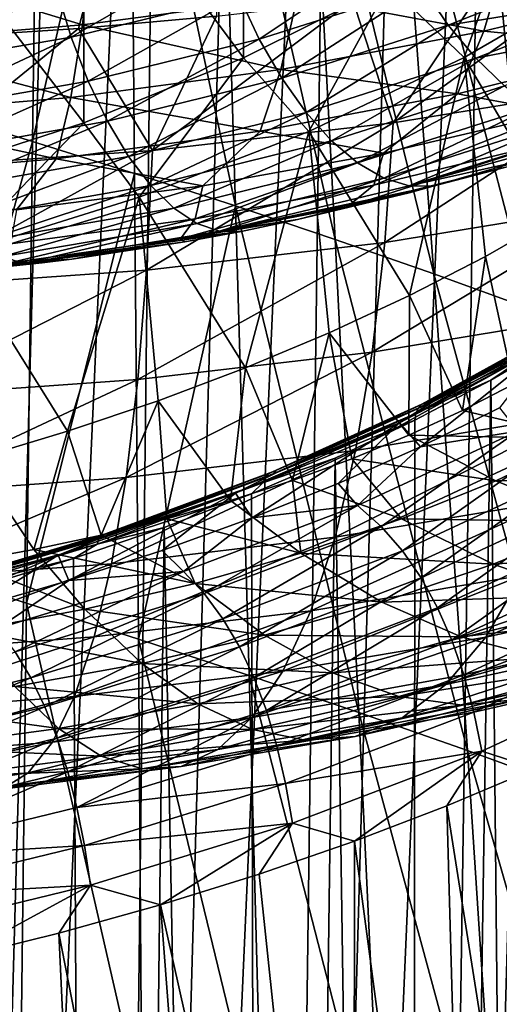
# Model space of a CAD drawing. Header units: metres. Extents: x -109 to 109, y -78 to 121.
# Tile 1029 of 1056: x 83.25 to 86.21, y -20.41 to -14.32. Entities that reach past the tile are written whole.
import ezdxf

# ---------------------------------------------------------------- set-up
doc = ezdxf.new("R2010")
doc.units = ezdxf.units.M
doc.layers.add('solid_508554_SW0001', color=7, linetype='CONTINUOUS')

msp = doc.modelspace()

# ---------------------------------------------------------------- linework, layer by layer
at = {"layer": 'solid_508554_SW0001'}
for points in [[(82.668053, -39.634808, 35.219269), (82.998306, -6.577496, 16.794138), (83.578468, -6.755256, 16.486248)], [(82.668053, -39.634808, 35.219269), (83.578468, -6.755256, 16.486248), (84.139221, -6.947954, 16.152485)], [(83.750977, -39.986439, 34.610226), (82.668053, -39.634808, 35.219269), (84.139221, -6.947954, 16.152485)], [(83.750977, -39.986439, 34.610226), (84.139221, -6.947954, 16.152485), (84.679039, -7.155062, 15.793764)], [(83.750977, -39.986439, 34.610226), (84.679039, -7.155062, 15.793764), (85.196434, -7.376012, 15.411067)], [(84.754463, -40.392738, 33.906487), (83.750977, -39.986439, 34.610226), (85.196434, -7.376012, 15.411067)], [(84.754463, -40.392738, 33.906487), (85.196434, -7.376012, 15.411067), (85.689995, -7.610198, 15.005445)], [(84.754463, -40.392738, 33.906487), (85.689995, -7.610198, 15.005445), (86.158371, -7.856979, 14.578008)], [(85.667511, -40.849262, 33.115765), (84.754463, -40.392738, 33.906487), (86.158371, -7.856979, 14.578008)], [(85.667511, -40.849262, 33.115765), (86.158371, -7.856979, 14.578008), (86.600273, -8.115678, 14.129928)], [(85.667511, -40.849262, 33.115765), (86.600273, -8.115678, 14.129928), (87.014488, -8.385587, 13.662433)], [(86.480118, -41.351006, 32.246723), (85.667511, -40.849262, 33.115765), (87.014488, -8.385587, 13.662433)], [(82.750954, -14.434471, -18.234127), (82.761833, -11.672047, -19.971272), (84.368103, -11.538708, -19.729712)], [(83.610313, -14.379507, -18.110476), (82.750954, -14.434471, -18.234127), (84.368103, -11.538708, -19.729712)], [(84.462151, -14.303141, -17.951708), (83.610313, -14.379507, -18.110476), (84.368103, -11.538708, -19.729712)], [(83.364738, -12.243515, 23.824181), (82.792557, -12.074657, 24.111616), (82.69072, -14.880413, 26.445099)], [(83.364738, -12.243515, 23.824181), (82.69072, -14.880413, 26.445099), (83.326004, -15.076453, 26.113413)], [(83.931198, -12.415777, 23.527479), (83.364738, -12.243515, 23.824181), (83.326004, -15.076453, 26.113413)], [(83.931198, -12.415777, 23.527479), (83.326004, -15.076453, 26.113413), (83.956238, -15.274136, 25.773161)], [(83.931198, -12.415777, 23.527479), (83.956238, -15.274136, 25.773161), (84.580269, -15.47551, 25.424339)], [(84.49099, -12.592632, 23.221386), (83.931198, -12.415777, 23.527479), (84.580269, -15.47551, 25.424339)], [(84.49099, -12.592632, 23.221386), (84.580269, -15.47551, 25.424339), (85.197296, -15.681896, 25.066345)], [(85.043419, -12.774942, 22.905403), (84.49099, -12.592632, 23.221386), (85.197296, -15.681896, 25.066345)], [(85.043419, -12.774942, 22.905403), (85.197296, -15.681896, 25.066345), (85.806755, -15.894168, 24.69828)], [(85.587891, -12.963353, 22.578859), (85.043419, -12.774942, 22.905403), (85.806755, -15.894168, 24.69828)], [(84.629936, -14.5605, -2.019527), (84.629936, -12.82845, -3.019527), (83.641586, -13.228623, -3.712648)], [(85.529213, -14.110863, -1.240731), (84.629936, -12.82845, -3.019527), (84.629936, -14.5605, -2.019527)], [(85.587891, -12.963353, 22.578859), (85.806755, -15.894168, 24.69828), (86.408035, -16.112595, 24.319956)], [(86.123833, -13.158044, 22.241646), (85.587891, -12.963353, 22.578859), (86.408035, -16.112595, 24.319956)], [(86.123833, -13.158044, 22.241646), (86.408035, -16.112595, 24.319956), (87.000504, -16.336945, 23.931768)], [(86.650658, -13.358803, 21.894129), (86.123833, -13.158044, 22.241646), (87.000504, -16.336945, 23.931768)], [(83.641586, -14.960674, -2.712648), (83.641586, -13.228623, -3.712648), (82.575005, -13.574946, -4.312497)], [(84.629936, -14.5605, -2.019527), (83.641586, -13.228623, -3.712648), (83.641586, -14.960674, -2.712648)], [(83.641586, -14.960674, -2.712648), (82.575005, -13.574946, -4.312497), (82.575005, -15.306997, -3.312497)], [(86.329559, -13.616688, -0.384796), (85.529213, -14.110863, -1.240731), (85.994797, -14.558624, -2.016276)], [(86.329559, -13.616688, -0.384796), (85.994797, -14.558624, -2.016276), (86.859146, -14.055198, -1.144317)], [(83.689728, -13.837242, -14.358371), (82.30677, -13.949204, -14.588478), (83.634842, -14.355382, -13.784637)], [(83.689728, -13.837242, -14.358371), (83.634842, -14.355382, -13.784637), (84.963898, -14.178151, -13.447609)], [(84.726868, -14.444916, -7.144127), (84.602127, -14.178847, -7.049523), (85.593163, -13.864743, -6.460905)], [(84.726868, -14.444916, -7.144127), (85.593163, -13.864743, -6.460905), (85.736702, -14.123763, -6.542752)], [(83.563515, -14.431511, -7.58776), (83.474609, -14.139929, -7.521619), (84.494728, -13.894527, -6.995375)], [(83.563515, -14.431511, -7.58776), (84.494728, -13.894527, -6.995375), (84.602127, -14.178847, -7.049523)], [(86.250214, -13.936511, -13.004115), (84.963898, -14.178151, -13.447609), (86.116707, -14.394445, -12.393353)], [(86.250214, -13.936511, -13.004115), (86.116707, -14.394445, -12.393353), (87.319824, -14.096341, -11.858414)], [(82.30677, -13.949204, -14.588478), (82.275185, -14.46682, -14.012515), (83.634842, -14.355382, -13.784637)], [(85.554718, -14.962105, -17.130819), (86.135841, -14.086977, -17.530235), (86.951248, -13.948199, -17.269333)], [(85.554718, -14.962105, -17.130819), (86.951248, -13.948199, -17.269333), (87.00457, -14.726188, -16.684772)], [(85.895302, -14.358305, -6.662033), (85.736702, -14.123763, -6.542752), (86.87236, -13.971311, -6.000006)], [(85.895302, -14.358305, -6.662033), (86.87236, -13.971311, -6.000006), (87.062004, -14.168087, -6.140917)], [(85.994797, -14.558624, -2.016276), (86.571938, -15.533192, -0.704278), (86.859146, -14.055198, -1.144317)], [(85.529213, -14.110863, -1.240731), (84.629936, -14.5605, -2.019527), (85.032997, -15.015755, -2.80805)], [(85.529213, -14.110863, -1.240731), (85.032997, -15.015755, -2.80805), (85.994797, -14.558624, -2.016276)], [(85.554718, -14.962105, -17.130819), (85.304695, -14.205544, -17.758141), (86.135841, -14.086977, -17.530235)], [(87.319824, -14.096341, -11.858414), (86.116707, -14.394445, -12.393353), (87.119843, -14.491191, -11.222167)], [(82.482605, -14.617182, -8.07475), (82.413528, -14.318109, -7.996162), (83.474609, -14.139929, -7.521619)], [(82.482605, -14.617182, -8.07475), (83.474609, -14.139929, -7.521619), (83.563515, -14.431511, -7.58776)], [(83.668808, -14.704536, -7.695778), (83.563515, -14.431511, -7.58776), (84.602127, -14.178847, -7.049523)], [(84.963898, -14.178151, -13.447609), (83.634842, -14.355382, -13.784637), (84.860176, -14.631588, -12.82778)], [(83.668808, -14.704536, -7.695778), (84.602127, -14.178847, -7.049523), (84.726868, -14.444916, -7.144127)], [(84.86599, -14.686395, -7.276934), (84.726868, -14.444916, -7.144127), (85.736702, -14.123763, -6.542752)], [(84.963898, -14.178151, -13.447609), (84.860176, -14.631588, -12.82778), (86.116707, -14.394445, -12.393353)], [(84.86599, -14.686395, -7.276934), (85.736702, -14.123763, -6.542752), (85.895302, -14.358305, -6.662033)], [(86.065231, -14.562836, -6.815932), (85.895302, -14.358305, -6.662033), (87.062004, -14.168087, -6.140917)], [(86.065231, -14.562836, -6.815932), (87.062004, -14.168087, -6.140917), (87.258797, -14.33001, -6.312955)], [(84.067139, -15.133113, -17.470581), (84.462151, -14.303141, -17.951708), (85.304695, -14.205544, -17.758141)], [(84.067139, -15.133113, -17.470581), (85.304695, -14.205544, -17.758141), (85.554718, -14.962105, -17.130819)], [(84.067139, -15.133113, -17.470581), (83.610313, -14.379507, -18.110476), (84.462151, -14.303141, -17.951708)], [(83.634842, -14.355382, -13.784637), (82.275185, -14.46682, -14.012515), (83.561684, -14.806034, -13.158457)], [(83.634842, -14.355382, -13.784637), (83.561684, -14.806034, -13.158457), (84.860176, -14.631588, -12.82778)], [(85.016174, -14.89753, -7.444778), (84.86599, -14.686395, -7.276934), (85.895302, -14.358305, -6.662033)], [(85.016174, -14.89753, -7.444778), (85.895302, -14.358305, -6.662033), (86.065231, -14.562836, -6.815932)], [(86.24247, -14.732529, -7.000819), (86.065231, -14.562836, -6.815932), (87.258797, -14.33001, -6.312955)], [(82.552673, -15.238072, -17.701757), (82.750954, -14.434471, -18.234127), (83.610313, -14.379507, -18.110476)], [(82.552673, -15.238072, -17.701757), (83.610313, -14.379507, -18.110476), (84.067139, -15.133113, -17.470581)], [(86.116707, -14.394445, -12.393353), (84.860176, -14.631588, -12.82778), (85.951942, -14.781514, -11.742386)], [(86.116707, -14.394445, -12.393353), (85.951942, -14.781514, -11.742386), (87.119843, -14.491191, -11.222167)], [(82.275185, -14.46682, -14.012515), (82.232994, -14.916402, -13.382718), (83.561684, -14.806034, -13.158457)], [(82.567322, -14.896967, -8.196958), (82.482605, -14.617182, -8.07475), (83.563515, -14.431511, -7.58776)], [(82.567322, -14.896967, -8.196958), (83.563515, -14.431511, -7.58776), (83.668808, -14.704536, -7.695778)], [(83.787941, -14.952365, -7.843044), (83.668808, -14.704536, -7.695778), (84.726868, -14.444916, -7.144127)], [(83.787941, -14.952365, -7.843044), (84.726868, -14.444916, -7.144127), (84.86599, -14.686395, -7.276934)], [(87.119843, -14.491191, -11.222167), (85.951942, -14.781514, -11.742386), (86.572166, -14.897274, -10.70827)], [(84.629936, -14.5605, -2.019527), (83.641586, -14.960674, -2.712648), (83.98362, -15.421894, -3.511504)], [(84.629936, -14.5605, -2.019527), (83.98362, -15.421894, -3.511504), (85.032997, -15.015755, -2.80805)], [(85.173836, -15.073291, -7.643662), (85.016174, -14.89753, -7.444778), (86.065231, -14.562836, -6.815932)], [(85.032997, -15.015755, -2.80805), (85.655273, -16.029772, -1.564381), (85.994797, -14.558624, -2.016276)], [(85.173836, -15.073291, -7.643662), (86.065231, -14.562836, -6.815932), (86.24247, -14.732529, -7.000819)], [(85.994797, -14.558624, -2.016276), (85.655273, -16.029772, -1.564381), (86.126274, -15.787479, -1.144717)], [(85.994797, -14.558624, -2.016276), (86.126274, -15.787479, -1.144717), (86.571938, -15.533192, -0.704278)], [(84.860176, -14.631588, -12.82778), (83.561684, -14.806034, -13.158457), (84.732048, -15.012915, -12.165294)], [(84.860176, -14.631588, -12.82778), (84.732048, -15.012915, -12.165294), (85.951942, -14.781514, -11.742386)], [(82.665565, -15.150442, -8.359719), (82.567322, -14.896967, -8.196958), (83.668808, -14.704536, -7.695778)], [(82.665565, -15.150442, -8.359719), (83.668808, -14.704536, -7.695778), (83.787941, -14.952365, -7.843044)], [(83.918007, -15.168966, -8.025976), (83.787941, -14.952365, -7.843044), (84.86599, -14.686395, -7.276934)], [(83.918007, -15.168966, -8.025976), (84.86599, -14.686395, -7.276934), (85.016174, -14.89753, -7.444778)], [(87.00457, -14.726188, -16.684772), (86.937813, -15.466966, -16.06188), (85.503113, -15.701501, -16.504858)], [(85.554718, -14.962105, -17.130819), (87.00457, -14.726188, -16.684772), (85.503113, -15.701501, -16.504858)], [(85.951942, -14.781514, -11.742386), (84.732048, -15.012915, -12.165294), (85.496231, -15.149117, -11.160537)], [(85.33522, -15.20949, -7.868846), (85.173836, -15.073291, -7.643662), (86.24247, -14.732529, -7.000819)], [(85.33522, -15.20949, -7.868846), (86.24247, -14.732529, -7.000819), (86.422844, -14.863379, -7.21233)], [(85.951942, -14.781514, -11.742386), (85.496231, -15.149117, -11.160537), (86.572166, -14.897274, -10.70827)], [(83.561684, -14.806034, -13.158457), (82.232994, -14.916402, -13.382718), (83.471199, -15.183686, -12.487714)], [(83.561684, -14.806034, -13.158457), (83.471199, -15.183686, -12.487714), (84.732048, -15.012915, -12.165294)], [(83.326004, -15.076453, 26.113413), (82.69072, -14.880413, 26.445099), (82.593269, -17.710026, 28.753632)], [(84.055855, -15.349074, -8.240126), (83.918007, -15.168966, -8.025976), (85.016174, -14.89753, -7.444778)], [(84.055855, -15.349074, -8.240126), (85.016174, -14.89753, -7.444778), (85.173836, -15.073291, -7.643662)], [(85.49649, -15.302881, -8.114965), (85.33522, -15.20949, -7.868846), (86.422844, -14.863379, -7.21233)], [(85.436447, -15.347716, -10.393734), (86.572166, -14.897274, -10.70827), (85.496231, -15.149117, -11.160537)], [(85.436447, -15.347716, -10.393734), (86.496811, -15.088776, -9.930921), (86.572166, -14.897274, -10.70827)], [(85.49649, -15.302881, -8.114965), (86.422844, -14.863379, -7.21233), (86.602089, -14.9523, -7.445475)], [(82.232994, -14.916402, -13.382718), (82.180725, -15.29245, -12.707018), (83.471199, -15.183686, -12.487714)], [(83.641586, -14.960674, -2.712648), (82.575005, -15.306997, -3.312497), (82.857445, -15.772868, -4.119408)], [(82.774857, -15.371244, -8.558949), (82.665565, -15.150442, -8.359719), (83.787941, -14.952365, -7.843044)], [(82.774857, -15.371244, -8.558949), (83.787941, -14.952365, -7.843044), (83.918007, -15.168966, -8.025976)], [(83.641586, -14.960674, -2.712648), (82.857445, -15.772868, -4.119408), (83.98362, -15.421894, -3.511504)], [(85.554718, -14.962105, -17.130819), (85.503113, -15.701501, -16.504858), (84.030838, -15.871982, -16.842926)], [(84.067139, -15.133113, -17.470581), (85.554718, -14.962105, -17.130819), (84.030838, -15.871982, -16.842926)], [(85.653793, -15.351241, -8.376156), (85.49649, -15.302881, -8.114965), (86.602089, -14.9523, -7.445475)], [(85.653793, -15.351241, -8.376156), (86.602089, -14.9523, -7.445475), (86.775986, -14.997192, -7.694752)], [(84.732048, -15.012915, -12.165294), (83.471199, -15.183686, -12.487714), (84.377548, -15.350168, -11.52867)], [(83.98362, -15.421894, -3.511504), (84.641808, -16.476233, -2.337672), (85.032997, -15.015755, -2.80805)], [(84.732048, -15.012915, -12.165294), (84.377548, -15.350168, -11.52867), (85.496231, -15.149117, -11.160537)], [(85.032997, -15.015755, -2.80805), (84.641808, -16.476233, -2.337672), (85.160385, -16.259396, -1.962098)], [(85.032997, -15.015755, -2.80805), (85.160385, -16.259396, -1.962098), (85.655273, -16.029772, -1.564381)], [(85.653793, -15.351241, -8.376156), (86.9403, -14.99704, -7.954353), (86.336258, -15.197673, -8.331011)], [(85.653793, -15.351241, -8.376156), (86.775986, -14.997192, -7.694752), (86.9403, -14.99704, -7.954353)], [(83.326004, -15.076453, 26.113413), (82.593269, -17.710026, 28.753632), (83.288673, -17.931339, 28.380543)], [(83.956238, -15.274136, 25.773161), (83.326004, -15.076453, 26.113413), (83.288673, -17.931339, 28.380543)], [(84.198112, -15.488305, -8.480281), (84.055855, -15.349074, -8.240126), (85.173836, -15.073291, -7.643662)], [(84.198112, -15.488305, -8.480281), (85.173836, -15.073291, -7.643662), (85.33522, -15.20949, -7.868846)], [(85.270645, -15.479965, -9.642829), (86.496811, -15.088776, -9.930921), (85.436447, -15.347716, -10.393734)], [(85.270645, -15.479965, -9.642829), (86.259438, -15.233733, -9.2043), (86.496811, -15.088776, -9.930921)], [(84.067139, -15.133113, -17.470581), (84.030838, -15.871982, -16.842926), (82.531624, -15.977251, -17.073767)], [(82.552673, -15.238072, -17.701757), (84.067139, -15.133113, -17.470581), (82.531624, -15.977251, -17.073767)], [(84.330772, -15.554977, -10.77075), (85.496231, -15.149117, -11.160537), (84.377548, -15.350168, -11.52867)], [(84.330772, -15.554977, -10.77075), (85.436447, -15.347716, -10.393734), (85.496231, -15.149117, -11.160537)], [(83.471199, -15.183686, -12.487714), (82.180725, -15.29245, -12.707018), (83.225143, -15.499169, -11.810319)], [(82.892464, -15.553834, -8.789647), (82.774857, -15.371244, -8.558949), (83.918007, -15.168966, -8.025976)], [(82.892464, -15.553834, -8.789647), (83.918007, -15.168966, -8.025976), (84.055855, -15.349074, -8.240126)], [(83.471199, -15.183686, -12.487714), (83.225143, -15.499169, -11.810319), (84.377548, -15.350168, -11.52867)], [(84.341331, -15.583275, -8.740602), (84.198112, -15.488305, -8.480281), (85.33522, -15.20949, -7.868846)], [(84.341331, -15.583275, -8.740602), (85.33522, -15.20949, -7.868846), (85.49649, -15.302881, -8.114965)], [(85.653793, -15.351241, -8.376156), (86.336258, -15.197673, -8.331011), (85.802917, -15.353545, -8.646468)], [(85.802917, -15.353545, -8.646468), (86.336258, -15.197673, -8.331011), (86.259438, -15.233733, -9.2043)], [(83.956238, -15.274136, 25.773161), (83.288673, -17.931339, 28.380543), (83.979538, -18.152866, 27.999245)], [(84.580269, -15.47551, 25.424339), (83.956238, -15.274136, 25.773161), (83.979538, -18.152866, 27.999245)], [(85.802917, -15.353545, -8.646468), (86.259438, -15.233733, -9.2043), (85.270645, -15.479965, -9.642829)], [(84.482033, -15.631671, -9.014758), (84.341331, -15.583275, -8.740602), (85.49649, -15.302881, -8.114965)], [(84.482033, -15.631671, -9.014758), (85.49649, -15.302881, -8.114965), (85.653793, -15.351241, -8.376156)], [(83.015434, -15.693626, -9.046023), (82.892464, -15.553834, -8.789647), (84.055855, -15.349074, -8.240126)], [(83.015434, -15.693626, -9.046023), (84.055855, -15.349074, -8.240126), (84.198112, -15.488305, -8.480281)], [(83.189201, -15.709108, -11.059293), (84.377548, -15.350168, -11.52867), (83.225143, -15.499169, -11.810319)], [(83.189201, -15.709108, -11.059293), (84.330772, -15.554977, -10.77075), (84.377548, -15.350168, -11.52867)], [(84.239502, -15.679119, -10.002952), (85.436447, -15.347716, -10.393734), (84.330772, -15.554977, -10.77075)], [(84.239502, -15.679119, -10.002952), (85.270645, -15.479965, -9.642829), (85.436447, -15.347716, -10.393734)], [(84.482033, -15.631671, -9.014758), (85.653793, -15.351241, -8.376156), (85.802917, -15.353545, -8.646468)], [(84.482033, -15.631671, -9.014758), (85.802917, -15.353545, -8.646468), (85.654793, -15.39341, -8.731389)], [(84.482033, -15.631671, -9.014758), (85.654793, -15.39341, -8.731389), (84.963753, -15.560225, -9.113048)], [(84.963753, -15.560225, -9.113048), (85.654793, -15.39341, -8.731389), (85.270645, -15.479965, -9.642829)], [(85.654793, -15.39341, -8.731389), (85.802917, -15.353545, -8.646468), (85.270645, -15.479965, -9.642829)], [(82.857445, -15.772868, -4.119408), (83.541435, -16.868252, -3.01667), (83.98362, -15.421894, -3.511504)], [(83.98362, -15.421894, -3.511504), (83.541435, -16.868252, -3.01667), (84.101433, -16.679449, -2.689654)], [(83.98362, -15.421894, -3.511504), (84.101433, -16.679449, -2.689654), (84.641808, -16.476233, -2.337672)], [(83.140678, -15.787114, -9.321643), (83.015434, -15.693626, -9.046023), (84.198112, -15.488305, -8.480281)], [(83.140678, -15.787114, -9.321643), (84.198112, -15.488305, -8.480281), (84.341331, -15.583275, -8.740602)], [(84.580269, -15.47551, 25.424339), (83.979538, -18.152866, 27.999245), (84.66452, -18.377411, 27.609949)], [(84.963753, -15.560225, -9.113048), (85.270645, -15.479965, -9.642829), (84.239502, -15.679119, -10.002952)], [(84.580269, -15.47551, 25.424339), (84.66452, -18.377411, 27.609949), (85.342812, -18.606647, 27.212053)], [(85.197296, -15.681896, 25.066345), (84.580269, -15.47551, 25.424339), (85.342812, -18.606647, 27.212053)], [(86.937813, -15.466966, -16.06188), (86.837959, -16.147028, -15.37728), (85.425667, -16.379053, -15.814896)], [(85.503113, -15.701501, -16.504858), (86.937813, -15.466966, -16.06188), (85.425667, -16.379053, -15.814896)], [(83.174385, -15.829814, -10.282152), (84.330772, -15.554977, -10.77075), (83.189201, -15.709108, -11.059293)], [(83.174385, -15.829814, -10.282152), (84.239502, -15.679119, -10.002952), (84.330772, -15.554977, -10.77075)], [(84.615379, -15.632592, -9.296803), (84.963753, -15.560225, -9.113048), (84.239502, -15.679119, -10.002952)], [(84.482033, -15.631671, -9.014758), (84.963753, -15.560225, -9.113048), (84.615379, -15.632592, -9.296803)], [(86.298874, -16.576689, -2.511668), (86.571938, -15.533192, -0.704278), (86.126274, -15.787479, -1.144717)], [(83.265053, -15.831951, -9.609589), (83.140678, -15.787114, -9.321643), (84.341331, -15.583275, -8.740602)], [(83.265053, -15.831951, -9.609589), (84.341331, -15.583275, -8.740602), (84.482033, -15.631671, -9.014758)], [(83.265053, -15.831951, -9.609589), (84.482033, -15.631671, -9.014758), (84.615379, -15.632592, -9.296803)], [(83.265053, -15.831951, -9.609589), (84.615379, -15.632592, -9.296803), (84.266983, -15.697258, -9.475066)], [(84.266983, -15.697258, -9.475066), (84.615379, -15.632592, -9.296803), (84.239502, -15.679119, -10.002952)], [(83.568199, -15.804064, -9.816679), (84.239502, -15.679119, -10.002952), (83.174385, -15.829814, -10.282152)], [(83.265053, -15.831951, -9.609589), (84.266983, -15.697258, -9.475066), (83.568199, -15.804064, -9.816679)], [(83.568199, -15.804064, -9.816679), (84.266983, -15.697258, -9.475066), (84.239502, -15.679119, -10.002952)], [(85.503113, -15.701501, -16.504858), (85.425667, -16.379053, -15.814896), (83.976135, -16.548208, -16.149496)], [(84.030838, -15.871982, -16.842926), (85.503113, -15.701501, -16.504858), (83.976135, -16.548208, -16.149496)], [(85.197296, -15.681896, 25.066345), (85.342812, -18.606647, 27.212053), (86.013901, -18.841579, 26.804558)], [(85.806755, -15.894168, 24.69828), (85.197296, -15.681896, 25.066345), (86.013901, -18.841579, 26.804558)], [(82.007156, -15.944391, -10.159173), (83.140678, -15.787114, -9.321643), (83.265053, -15.831951, -9.609589)], [(82.857445, -15.772868, -4.119408), (82.962715, -17.042374, -3.318257), (83.541435, -16.868252, -3.01667)], [(83.383911, -15.827194, -9.903344), (83.568199, -15.804064, -9.816679), (83.174385, -15.829814, -10.282152)], [(83.265053, -15.831951, -9.609589), (83.568199, -15.804064, -9.816679), (83.383911, -15.827194, -9.903344)], [(85.984261, -16.739559, -2.793766), (86.126274, -15.787479, -1.144717), (85.655273, -16.029772, -1.564381)], [(85.984261, -16.739559, -2.793766), (86.298874, -16.576689, -2.511668), (86.126274, -15.787479, -1.144717)], [(82.007156, -15.944391, -10.159173), (83.383911, -15.827194, -9.903344), (82.871063, -15.880601, -10.13728)], [(82.007156, -15.944391, -10.159173), (83.265053, -15.831951, -9.609589), (83.383911, -15.827194, -9.903344)], [(84.030838, -15.871982, -16.842926), (83.976135, -16.548208, -16.149496), (82.499756, -16.653332, -16.378767)], [(82.531624, -15.977251, -17.073767), (84.030838, -15.871982, -16.842926), (82.499756, -16.653332, -16.378767)], [(82.871063, -15.880601, -10.13728), (83.383911, -15.827194, -9.903344), (83.174385, -15.829814, -10.282152)], [(85.806755, -15.894168, 24.69828), (86.013901, -18.841579, 26.804558), (86.67717, -19.082523, 26.38723)], [(86.408035, -16.112595, 24.319956), (85.806755, -15.894168, 24.69828), (86.67717, -19.082523, 26.38723)], [(85.65107, -16.893456, -3.060323), (85.655273, -16.029772, -1.564381), (85.160385, -16.259396, -1.962098)], [(85.65107, -16.893456, -3.060323), (85.984261, -16.739559, -2.793766), (85.655273, -16.029772, -1.564381)], [(86.837959, -16.147028, -15.37728), (86.705795, -16.759792, -14.637039), (85.322983, -16.988195, -15.067038)], [(85.425667, -16.379053, -15.814896), (86.837959, -16.147028, -15.37728), (85.322983, -16.988195, -15.067038)], [(85.70977, -16.724726, -0.978504), (86.568138, -16.251194, -0.158324), (85.732323, -16.700781, -1.018371)], [(86.552361, -16.285843, -0.123369), (86.568138, -16.251194, -0.158324), (85.70977, -16.724726, -0.978504)], [(85.732323, -16.700781, -1.018371), (86.592796, -16.226089, -0.196182), (85.761497, -16.6884, -1.059202)], [(86.568138, -16.251194, -0.158324), (86.592796, -16.226089, -0.196182), (85.732323, -16.700781, -1.018371)], [(85.761497, -16.6884, -1.059202), (86.624687, -16.212208, -0.234415), (85.795334, -16.688408, -1.09827)], [(86.592796, -16.226089, -0.196182), (86.624687, -16.212208, -0.234415), (85.761497, -16.6884, -1.059202)], [(85.795334, -16.688408, -1.09827), (86.661674, -16.210476, -0.27047), (86.516014, -16.331217, -0.492822)], [(86.624687, -16.212208, -0.234415), (86.661674, -16.210476, -0.27047), (85.795334, -16.688408, -1.09827)], [(84.932182, -17.172752, -3.54408), (85.160385, -16.259396, -1.962098), (84.641808, -16.476233, -2.337672)], [(84.932182, -17.172752, -3.54408), (85.299873, -17.038086, -3.31083), (85.160385, -16.259396, -1.962098)], [(85.299873, -17.038086, -3.31083), (85.65107, -16.893456, -3.060323), (85.160385, -16.259396, -1.962098)], [(85.695343, -16.758633, -0.942264), (86.158371, -16.553415, -0.48466), (86.552361, -16.285843, -0.123369)], [(85.695343, -16.758633, -0.942264), (86.552361, -16.285843, -0.123369), (85.70977, -16.724726, -0.978504)], [(86.552361, -16.285843, -0.123369), (86.158371, -16.553415, -0.48466), (86.600273, -16.294716, -0.03658)], [(86.480118, -48.601982, 19.68766), (86.600273, -16.294716, -0.03658), (86.158371, -16.553415, -0.48466)], [(85.594971, -16.816002, -1.332494), (86.516014, -16.331217, -0.492822), (85.724861, -16.964245, -1.589258)], [(85.795334, -16.688408, -1.09827), (86.516014, -16.331217, -0.492822), (85.594971, -16.816002, -1.332494)], [(86.516014, -16.331217, -0.492822), (86.213425, -16.72296, -1.171341), (85.724861, -16.964245, -1.589258)], [(85.425667, -16.379053, -15.814896), (85.322983, -16.988195, -15.067038), (83.903458, -17.155239, -15.396424)], [(83.976135, -16.548208, -16.149496), (85.425667, -16.379053, -15.814896), (83.903458, -17.155239, -15.396424)], [(84.549957, -17.296713, -3.758787), (84.641808, -16.476233, -2.337672), (84.101433, -16.679449, -2.689654)], [(84.549957, -17.296713, -3.758787), (84.932182, -17.172752, -3.54408), (84.641808, -16.476233, -2.337672)], [(83.976135, -16.548208, -16.149496), (83.903458, -17.155239, -15.396424), (82.457321, -17.259756, -15.622892)], [(82.499756, -16.653332, -16.378767), (83.976135, -16.548208, -16.149496), (82.457321, -17.259756, -15.622892)], [(85.667511, -49.103725, 18.818617), (86.158371, -16.553415, -0.48466), (85.689995, -16.800196, -0.912097)], [(85.667511, -49.103725, 18.818617), (86.480118, -48.601982, 19.68766), (86.158371, -16.553415, -0.48466)], [(85.695343, -16.758633, -0.942264), (85.689995, -16.800196, -0.912097), (86.158371, -16.553415, -0.48466)], [(86.733589, -16.914558, -3.163823), (86.298874, -16.576689, -2.511668), (85.984261, -16.739559, -2.793766)], [(83.749329, -17.510351, -4.128819), (84.101433, -16.679449, -2.689654), (83.541435, -16.868252, -3.01667)], [(83.749329, -17.510351, -4.128819), (84.155113, -17.409388, -3.953945), (84.101433, -16.679449, -2.689654)], [(84.155113, -17.409388, -3.953945), (84.549957, -17.296713, -3.758787), (84.101433, -16.679449, -2.689654)], [(84.762711, -17.15391, -1.721873), (85.70977, -16.724726, -0.978504), (84.782944, -17.131016, -1.76356)], [(85.695343, -16.758633, -0.942264), (85.70977, -16.724726, -0.978504), (84.762711, -17.15391, -1.721873)], [(84.782944, -17.131016, -1.76356), (85.732323, -16.700781, -1.018371), (84.809113, -17.119993, -1.806745)], [(85.70977, -16.724726, -0.978504), (85.732323, -16.700781, -1.018371), (84.782944, -17.131016, -1.76356)], [(84.809113, -17.119993, -1.806745), (85.761497, -16.6884, -1.059202), (84.83947, -17.121578, -1.848544)], [(85.732323, -16.700781, -1.018371), (85.761497, -16.6884, -1.059202), (84.809113, -17.119993, -1.806745)], [(85.761497, -16.6884, -1.059202), (85.795334, -16.688408, -1.09827), (84.83947, -17.121578, -1.848544)], [(84.83947, -17.121578, -1.848544), (85.795334, -16.688408, -1.09827), (85.594971, -16.816002, -1.332494)], [(86.324959, -16.867439, -1.368782), (85.724861, -16.964245, -1.589258), (86.213425, -16.72296, -1.171341)], [(84.749763, -17.187145, -1.684468), (85.689995, -16.800196, -0.912097), (85.695343, -16.758633, -0.942264)], [(84.749763, -17.187145, -1.684468), (85.695343, -16.758633, -0.942264), (84.762711, -17.15391, -1.721873)], [(86.705795, -16.759792, -14.637039), (86.542282, -17.299124, -13.847527), (85.195808, -17.522818, -14.267707)], [(85.322983, -16.988195, -15.067038), (86.705795, -16.759792, -14.637039), (85.195808, -17.522818, -14.267707)], [(86.733589, -16.914558, -3.163823), (85.984261, -16.739559, -2.793766), (85.65107, -16.893456, -3.060323)], [(84.58049, -17.251709, -2.087162), (85.594971, -16.816002, -1.332494), (84.68396, -17.404215, -2.351308)], [(84.83947, -17.121578, -1.848544), (85.594971, -16.816002, -1.332494), (84.58049, -17.251709, -2.087162)], [(85.594971, -16.816002, -1.332494), (85.215981, -17.191111, -1.982202), (84.68396, -17.404215, -2.351308)], [(84.749763, -17.187145, -1.684468), (85.196434, -17.034382, -1.31772), (85.689995, -16.800196, -0.912097)], [(85.667511, -49.103725, 18.818617), (85.689995, -16.800196, -0.912097), (85.196434, -17.034382, -1.31772)], [(85.594971, -16.816002, -1.332494), (85.724861, -16.964245, -1.589258), (85.215981, -17.191111, -1.982202)], [(83.333031, -17.599525, -4.283273), (83.541435, -16.868252, -3.01667), (82.962715, -17.042374, -3.318257)], [(83.333031, -17.599525, -4.283273), (83.749329, -17.510351, -4.128819), (83.541435, -16.868252, -3.01667)], [(86.189857, -17.174034, -3.613534), (85.65107, -16.893456, -3.060323), (85.299873, -17.038086, -3.31083)], [(86.324959, -16.867439, -1.368782), (85.334526, -17.326557, -2.162637), (85.724861, -16.964245, -1.589258)], [(85.480736, -17.457077, -2.284565), (85.334526, -17.326557, -2.162637), (86.324959, -16.867439, -1.368782)], [(86.487671, -16.99015, -1.477207), (85.480736, -17.457077, -2.284565), (86.324959, -16.867439, -1.368782)], [(86.189857, -17.174034, -3.613534), (86.733589, -16.914558, -3.163823), (85.65107, -16.893456, -3.060323)], [(87.425629, -17.14032, -3.805162), (86.733589, -16.914558, -3.163823), (86.189857, -17.174034, -3.613534)], [(85.334526, -17.326557, -2.162637), (85.215981, -17.191111, -1.982202), (85.724861, -16.964245, -1.589258)], [(82.906021, -17.676943, -4.417364), (83.333031, -17.599525, -4.283273), (82.962715, -17.042374, -3.318257)], [(85.322983, -16.988195, -15.067038), (85.195808, -17.522818, -14.267707), (83.813339, -17.686975, -14.590166)], [(83.903458, -17.155239, -15.396424), (85.322983, -16.988195, -15.067038), (83.813339, -17.686975, -14.590166)], [(84.754463, -49.560249, 18.027895), (85.196434, -17.034382, -1.31772), (84.679039, -17.255331, -1.700416)], [(84.749763, -17.187145, -1.684468), (84.679039, -17.255331, -1.700416), (85.196434, -17.034382, -1.31772)], [(84.754463, -49.560249, 18.027895), (85.667511, -49.103725, 18.818617), (85.196434, -17.034382, -1.31772)], [(85.605797, -17.410618, -4.024177), (85.299873, -17.038086, -3.31083), (84.932182, -17.172752, -3.54408)], [(85.605797, -17.410618, -4.024177), (86.189857, -17.174034, -3.613534), (85.299873, -17.038086, -3.31083)], [(85.611816, -17.606752, -2.374345), (85.480736, -17.457077, -2.284565), (86.487671, -16.99015, -1.477207)], [(86.633514, -17.132799, -1.554838), (85.611816, -17.606752, -2.374345), (86.487671, -16.99015, -1.477207)], [(83.903458, -17.155239, -15.396424), (83.813339, -17.686975, -14.590166), (82.404617, -17.79043, -14.812621)], [(82.457321, -17.259756, -15.622892), (83.903458, -17.155239, -15.396424), (82.404617, -17.79043, -14.812621)], [(83.736069, -17.534613, -2.38127), (84.762711, -17.15391, -1.721873), (83.753792, -17.512651, -2.424572)], [(84.749763, -17.187145, -1.684468), (84.762711, -17.15391, -1.721873), (83.736069, -17.534613, -2.38127)], [(83.753792, -17.512651, -2.424572), (84.782944, -17.131016, -1.76356), (83.776711, -17.502834, -2.469846)], [(84.762711, -17.15391, -1.721873), (84.782944, -17.131016, -1.76356), (83.753792, -17.512651, -2.424572)], [(83.776711, -17.502834, -2.469846), (84.809113, -17.119993, -1.806745), (83.803299, -17.505819, -2.514068)], [(84.782944, -17.131016, -1.76356), (84.809113, -17.119993, -1.806745), (83.776711, -17.502834, -2.469846)], [(84.809113, -17.119993, -1.806745), (84.83947, -17.121578, -1.848544), (83.803299, -17.505819, -2.514068)], [(83.803299, -17.505819, -2.514068), (84.83947, -17.121578, -1.848544), (84.58049, -17.251709, -2.087162)], [(85.728111, -17.774441, -2.433623), (85.611816, -17.606752, -2.374345), (86.633514, -17.132799, -1.554838)], [(86.762901, -17.294252, -1.603335), (85.728111, -17.774441, -2.433623), (86.633514, -17.132799, -1.554838)], [(86.822372, -17.427912, -4.303916), (87.425629, -17.14032, -3.805162), (86.189857, -17.174034, -3.613534)], [(83.724731, -17.567251, -2.342832), (84.679039, -17.255331, -1.700416), (84.749763, -17.187145, -1.684468)], [(83.724731, -17.567251, -2.342832), (84.749763, -17.187145, -1.684468), (83.736069, -17.534613, -2.38127)], [(84.985031, -17.622892, -4.393298), (84.932182, -17.172752, -3.54408), (84.549957, -17.296713, -3.758787)], [(85.334526, -17.326557, -2.162637), (84.68396, -17.404215, -2.351308), (85.215981, -17.191111, -1.982202)], [(84.985031, -17.622892, -4.393298), (85.605797, -17.410618, -4.024177), (84.932182, -17.172752, -3.54408)], [(86.822372, -17.427912, -4.303916), (86.189857, -17.174034, -3.613534), (85.605797, -17.410618, -4.024177)], [(83.483032, -17.633835, -2.749021), (84.58049, -17.251709, -2.087162), (83.550644, -17.791544, -3.022182)], [(83.803299, -17.505819, -2.514068), (84.58049, -17.251709, -2.087162), (83.483032, -17.633835, -2.749021)], [(84.58049, -17.251709, -2.087162), (84.126976, -17.604885, -2.698879), (83.550644, -17.791544, -3.022182)], [(83.724731, -17.567251, -2.342832), (84.139221, -17.462439, -2.059138), (84.679039, -17.255331, -1.700416)], [(84.58049, -17.251709, -2.087162), (84.68396, -17.404215, -2.351308), (84.126976, -17.604885, -2.698879)], [(84.754463, -49.560249, 18.027895), (84.679039, -17.255331, -1.700416), (84.139221, -17.462439, -2.059138)], [(84.985031, -17.622892, -4.393298), (84.549957, -17.296713, -3.758787), (84.155113, -17.409388, -3.953945)], [(85.334526, -17.326557, -2.162637), (84.258934, -17.7348, -2.868619), (84.68396, -17.404215, -2.351308)], [(84.387169, -17.872253, -3.002543), (84.258934, -17.7348, -2.868619), (85.334526, -17.326557, -2.162637)], [(85.480736, -17.457077, -2.284565), (84.387169, -17.872253, -3.002543), (85.334526, -17.326557, -2.162637)], [(86.542282, -17.299124, -13.847527), (86.349159, -17.760656, -13.016335), (85.045494, -17.978607, -13.424602)], [(85.195808, -17.522818, -14.267707), (86.542282, -17.299124, -13.847527), (85.045494, -17.978607, -13.424602)], [(85.830063, -17.959085, -2.46415), (85.728111, -17.774441, -2.433623), (86.762901, -17.294252, -1.603335)], [(86.87632, -17.473454, -1.62445), (85.830063, -17.959085, -2.46415), (86.762901, -17.294252, -1.603335)], [(84.258934, -17.7348, -2.868619), (84.126976, -17.604885, -2.698879), (84.68396, -17.404215, -2.351308)], [(83.750977, -49.966553, 17.324158), (84.139221, -17.462439, -2.059138), (83.578468, -17.655138, -2.392901)], [(83.724731, -17.567251, -2.342832), (83.578468, -17.655138, -2.392901), (84.139221, -17.462439, -2.059138)], [(84.331184, -17.809437, -4.718446), (84.155113, -17.409388, -3.953945), (83.749329, -17.510351, -4.128819)], [(83.750977, -49.966553, 17.324158), (84.754463, -49.560249, 18.027895), (84.139221, -17.462439, -2.059138)], [(84.331184, -17.809437, -4.718446), (84.985031, -17.622892, -4.393298), (84.155113, -17.409388, -3.953945)], [(84.502129, -18.028173, -3.103118), (84.387169, -17.872253, -3.002543), (85.480736, -17.457077, -2.284565)], [(85.611816, -17.606752, -2.374345), (84.502129, -18.028173, -3.103118), (85.480736, -17.457077, -2.284565)], [(86.174141, -17.689663, -4.759165), (85.605797, -17.410618, -4.024177), (84.985031, -17.622892, -4.393298)], [(86.174141, -17.689663, -4.759165), (86.822372, -17.427912, -4.303916), (85.605797, -17.410618, -4.024177)], [(87.444107, -17.596621, -5.029215), (86.822372, -17.427912, -4.303916), (86.174141, -17.689663, -4.759165)], [(82.654785, -17.842012, -2.995041), (83.753792, -17.512651, -2.424572), (82.674225, -17.833237, -3.042117)], [(83.736069, -17.534613, -2.38127), (83.753792, -17.512651, -2.424572), (82.654785, -17.842012, -2.995041)], [(82.674225, -17.833237, -3.042117), (83.776711, -17.502834, -2.469846), (82.696785, -17.837427, -3.08843)], [(83.753792, -17.512651, -2.424572), (83.776711, -17.502834, -2.469846), (82.674225, -17.833237, -3.042117)], [(83.776711, -17.502834, -2.469846), (83.803299, -17.505819, -2.514068), (82.696785, -17.837427, -3.08843)], [(82.696785, -17.837427, -3.08843), (83.803299, -17.505819, -2.514068), (83.483032, -17.633835, -2.749021)], [(84.331184, -17.809437, -4.718446), (83.749329, -17.510351, -4.128819), (83.333031, -17.599525, -4.283273)], [(85.195808, -17.522818, -14.267707), (85.045494, -17.978607, -13.424602), (83.706734, -18.139135, -13.738497)], [(83.813339, -17.686975, -14.590166), (85.195808, -17.522818, -14.267707), (83.706734, -18.139135, -13.738497)], [(85.918098, -18.159647, -2.467708), (85.830063, -17.959085, -2.46415), (86.87632, -17.473454, -1.62445)], [(86.97422, -17.669369, -1.619974), (85.918098, -18.159647, -2.467708), (86.87632, -17.473454, -1.62445)], [(87.608406, -17.486471, -12.516), (87.340225, -17.875372, -11.668631), (86.128342, -18.140465, -12.151353)], [(86.349159, -17.760656, -13.016335), (87.608406, -17.486471, -12.516), (86.128342, -18.140465, -12.151353)], [(82.630127, -17.895292, -2.911016), (83.578468, -17.655138, -2.392901), (83.724731, -17.567251, -2.342832)], [(82.630127, -17.895292, -2.911016), (83.724731, -17.567251, -2.342832), (82.639748, -17.863169, -2.950346)], [(82.639748, -17.863169, -2.950346), (83.736069, -17.534613, -2.38127), (82.654785, -17.842012, -2.995041)], [(83.724731, -17.567251, -2.342832), (83.736069, -17.534613, -2.38127), (82.639748, -17.863169, -2.950346)], [(82.313873, -17.95846, -3.311288), (83.483032, -17.633835, -2.749021), (82.360138, -18.117054, -3.585983)], [(82.696785, -17.837427, -3.08843), (83.483032, -17.633835, -2.749021), (82.313873, -17.95846, -3.311288)], [(83.483032, -17.633835, -2.749021), (82.960594, -17.962614, -3.318483), (82.360138, -18.117054, -3.585983)], [(83.647911, -17.968842, -4.99719), (83.333031, -17.599525, -4.283273), (82.906021, -17.676943, -4.417364)], [(83.483032, -17.633835, -2.749021), (83.550644, -17.791544, -3.022182), (82.960594, -17.962614, -3.318483)], [(83.647911, -17.968842, -4.99719), (84.331184, -17.809437, -4.718446), (83.333031, -17.599525, -4.283273)], [(84.258934, -17.7348, -2.868619), (83.550644, -17.791544, -3.022182), (84.126976, -17.604885, -2.698879)], [(85.485085, -17.923983, -5.168153), (84.985031, -17.622892, -4.393298), (84.331184, -17.809437, -4.718446)], [(84.604141, -18.201401, -3.171976), (84.502129, -18.028173, -3.103118), (85.611816, -17.606752, -2.374345)], [(85.728111, -17.774441, -2.433623), (84.604141, -18.201401, -3.171976), (85.611816, -17.606752, -2.374345)], [(85.485085, -17.923983, -5.168153), (86.174141, -17.689663, -4.759165), (84.985031, -17.622892, -4.393298)], [(86.73278, -17.883089, -5.528277), (87.444107, -17.596621, -5.029215), (86.174141, -17.689663, -4.759165)], [(83.813339, -17.686975, -14.590166), (83.706734, -18.139135, -13.738497), (82.342216, -18.241085, -13.955771)], [(82.404617, -17.79043, -14.812621), (83.813339, -17.686975, -14.590166), (82.342216, -18.241085, -13.955771)], [(82.593269, -17.710026, 28.753632), (82.500168, -20.561172, 31.036249), (83.252777, -20.805685, 30.62439)], [(83.288673, -17.931339, 28.380543), (82.593269, -17.710026, 28.753632), (83.252777, -20.805685, 30.62439)], [(82.630127, -17.895292, -2.911016), (82.998306, -17.832897, -2.70079), (83.578468, -17.655138, -2.392901)], [(82.93927, -18.09997, -5.227564), (83.647911, -17.968842, -4.99719), (82.906021, -17.676943, -4.417364)], [(83.750977, -49.966553, 17.324158), (83.578468, -17.655138, -2.392901), (82.998306, -17.832897, -2.70079)], [(86.73278, -17.883089, -5.528277), (86.174141, -17.689663, -4.759165), (85.485085, -17.923983, -5.168153)], [(87.05703, -17.880981, -1.591721), (85.918098, -18.159647, -2.467708), (86.97422, -17.669369, -1.619974)], [(84.258934, -17.7348, -2.868619), (83.108566, -18.088232, -3.479924), (83.550644, -17.791544, -3.022182)], [(83.217514, -18.231678, -3.624214), (83.108566, -18.088232, -3.479924), (84.258934, -17.7348, -2.868619)], [(84.387169, -17.872253, -3.002543), (83.217514, -18.231678, -3.624214), (84.258934, -17.7348, -2.868619)], [(86.349159, -17.760656, -13.016335), (86.128342, -18.140465, -12.151353), (84.873543, -18.351696, -12.545732)], [(85.045494, -17.978607, -13.424602), (86.349159, -17.760656, -13.016335), (84.873543, -18.351696, -12.545732)], [(82.668053, -50.318184, 16.715117), (83.750977, -49.966553, 17.324158), (82.998306, -17.832897, -2.70079)], [(83.108566, -18.088232, -3.479924), (82.960594, -17.962614, -3.318483), (83.550644, -17.791544, -3.022182)], [(84.759331, -18.12928, -5.528121), (84.331184, -17.809437, -4.718446), (83.647911, -17.968842, -4.99719)], [(84.759331, -18.12928, -5.528121), (85.485085, -17.923983, -5.168153), (84.331184, -17.809437, -4.718446)], [(84.693604, -18.390882, -3.210869), (84.604141, -18.201401, -3.171976), (85.728111, -17.774441, -2.433623)], [(85.830063, -17.959085, -2.46415), (84.693604, -18.390882, -3.210869), (85.728111, -17.774441, -2.433623)], [(83.315186, -18.39299, -3.73412), (83.217514, -18.231678, -3.624214), (84.387169, -17.872253, -3.002543)], [(84.502129, -18.028173, -3.103118), (83.315186, -18.39299, -3.73412), (84.387169, -17.872253, -3.002543)], [(85.976555, -18.139042, -5.976391), (86.73278, -17.883089, -5.528277), (85.485085, -17.923983, -5.168153)], [(87.340225, -17.875372, -11.668631), (87.040848, -18.179787, -10.797598), (85.88176, -18.434622, -11.260474)], [(86.128342, -18.140465, -12.151353), (87.340225, -17.875372, -11.668631), (85.88176, -18.434622, -11.260474)], [(87.05703, -17.880981, -1.591721), (85.992592, -18.375097, -2.446093), (85.918098, -18.159647, -2.467708)], [(87.276482, -17.988722, -6.324535), (86.73278, -17.883089, -5.528277), (85.976555, -18.139042, -5.976391)], [(87.125168, -18.107271, -1.541512), (85.992592, -18.375097, -2.446093), (87.05703, -17.880981, -1.591721)], [(83.288673, -17.931339, 28.380543), (83.252777, -20.805685, 30.62439), (84.001122, -21.049526, 30.204491)], [(83.979538, -18.152866, 27.999245), (83.288673, -17.931339, 28.380543), (84.001122, -21.049526, 30.204491)], [(85.976555, -18.139042, -5.976391), (85.485085, -17.923983, -5.168153), (84.759331, -18.12928, -5.528121)], [(84.001045, -18.303982, -5.836335), (83.647911, -17.968842, -4.99719), (82.93927, -18.09997, -5.227564)], [(85.045494, -17.978607, -13.424602), (84.873543, -18.351696, -12.545732), (83.584702, -18.507891, -12.849514)], [(83.706734, -18.139135, -13.738497), (85.045494, -17.978607, -13.424602), (83.584702, -18.507891, -12.849514)], [(84.001045, -18.303982, -5.836335), (84.759331, -18.12928, -5.528121), (83.647911, -17.968842, -4.99719)], [(84.770889, -18.595577, -3.221571), (84.693604, -18.390882, -3.210869), (85.830063, -17.959085, -2.46415)], [(85.918098, -18.159647, -2.467708), (84.770889, -18.595577, -3.221571), (85.830063, -17.959085, -2.46415)], [(86.454842, -18.265696, -6.810667), (87.276482, -17.988722, -6.324535), (85.976555, -18.139042, -5.976391)], [(83.401863, -18.571007, -3.81126), (83.315186, -18.39299, -3.73412), (84.502129, -18.028173, -3.103118)], [(84.604141, -18.201401, -3.171976), (83.401863, -18.571007, -3.81126), (84.502129, -18.028173, -3.103118)], [(83.214836, -18.446836, -6.090619), (84.001045, -18.303982, -5.836335), (82.93927, -18.09997, -5.227564)], [(85.180077, -18.362722, -6.370494), (84.759331, -18.12928, -5.528121), (84.001045, -18.303982, -5.836335)], [(85.180077, -18.362722, -6.370494), (85.976555, -18.139042, -5.976391), (84.759331, -18.12928, -5.528121)], [(87.125168, -18.107271, -1.541512), (86.053925, -18.604406, -2.401103), (85.992592, -18.375097, -2.446093)], [(87.179054, -18.347223, -1.471162), (86.053925, -18.604406, -2.401103), (87.125168, -18.107271, -1.541512)], [(83.706734, -18.139135, -13.738497), (83.584702, -18.507891, -12.849514), (82.270737, -18.607908, -13.060494)], [(82.342216, -18.241085, -13.955771), (83.706734, -18.139135, -13.738497), (82.270737, -18.607908, -13.060494)], [(83.979538, -18.152866, 27.999245), (84.001122, -21.049526, 30.204491), (84.743805, -21.295959, 29.776979)], [(84.66452, -18.377411, 27.609949), (83.979538, -18.152866, 27.999245), (84.743805, -21.295959, 29.776979)], [(86.128342, -18.140465, -12.151353), (85.88176, -18.434622, -11.260474), (84.681442, -18.638212, -11.639112)], [(84.873543, -18.351696, -12.545732), (86.128342, -18.140465, -12.151353), (84.681442, -18.638212, -11.639112)], [(85.992592, -18.375097, -2.446093), (84.770889, -18.595577, -3.221571), (85.918098, -18.159647, -2.467708)], [(86.454842, -18.265696, -6.810667), (85.976555, -18.139042, -5.976391), (85.180077, -18.362722, -6.370494)], [(87.040848, -18.179787, -10.797598), (86.712799, -18.396261, -9.910743), (85.611481, -18.639761, -10.351703)], [(85.88176, -18.434622, -11.260474), (87.040848, -18.179787, -10.797598), (85.611481, -18.639761, -10.351703)], [(83.315186, -18.39299, -3.73412), (82.062431, -18.697685, -4.261259), (83.217514, -18.231678, -3.624214)], [(83.477921, -18.764673, -3.857388), (83.401863, -18.571007, -3.81126), (84.604141, -18.201401, -3.171976)], [(84.693604, -18.390882, -3.210869), (83.477921, -18.764673, -3.857388), (84.604141, -18.201401, -3.171976)], [(87.354332, -18.248596, -8.527026), (86.915466, -18.302097, -7.663522), (85.983727, -18.560741, -8.12257)], [(86.359291, -18.523502, -9.016292), (87.354332, -18.248596, -8.527026), (85.983727, -18.560741, -8.12257)], [(84.348022, -18.552387, -6.707552), (84.001045, -18.303982, -5.836335), (83.214836, -18.446836, -6.090619)], [(84.348022, -18.552387, -6.707552), (85.180077, -18.362722, -6.370494), (84.001045, -18.303982, -5.836335)], [(85.589493, -18.507214, -7.2379), (86.454842, -18.265696, -6.810667), (85.180077, -18.362722, -6.370494)], [(86.915466, -18.302097, -7.663522), (86.454842, -18.265696, -6.810667), (85.589493, -18.507214, -7.2379)], [(85.983727, -18.560741, -8.12257), (86.915466, -18.302097, -7.663522), (85.589493, -18.507214, -7.2379)], [(84.873543, -18.351696, -12.545732), (84.681442, -18.638212, -11.639112), (83.448303, -18.789408, -11.931315)], [(83.584702, -18.507891, -12.849514), (84.873543, -18.351696, -12.545732), (83.448303, -18.789408, -11.931315)], [(85.589493, -18.507214, -7.2379), (85.180077, -18.362722, -6.370494), (84.348022, -18.552387, -6.707552)], [(84.66452, -18.377411, 27.609949), (84.743805, -21.295959, 29.776979), (85.480042, -21.546858, 29.341328)], [(85.342812, -18.606647, 27.212053), (84.66452, -18.377411, 27.609949), (85.480042, -21.546858, 29.341328)], [(85.992592, -18.375097, -2.446093), (84.836357, -18.814444, -3.205863), (84.770889, -18.595577, -3.221571)], [(86.053925, -18.604406, -2.401103), (84.836357, -18.814444, -3.205863), (85.992592, -18.375097, -2.446093)], [(87.179054, -18.347223, -1.471162), (86.102486, -18.846546, -2.334538), (86.053925, -18.604406, -2.401103)], [(87.179054, -18.347223, -1.471162), (86.435539, -18.952797, -2.032126), (86.102486, -18.846546, -2.334538)], [(82.132896, -18.879688, -4.345297), (82.062431, -18.697685, -4.261259), (83.315186, -18.39299, -3.73412)], [(83.401863, -18.571007, -3.81126), (82.132896, -18.879688, -4.345297), (83.315186, -18.39299, -3.73412)], [(83.543694, -18.972942, -3.874274), (83.477921, -18.764673, -3.857388), (84.693604, -18.390882, -3.210869)], [(84.770889, -18.595577, -3.221571), (83.543694, -18.972942, -3.874274), (84.693604, -18.390882, -3.210869)], [(85.88176, -18.434622, -11.260474), (85.611481, -18.639761, -10.351703), (84.47081, -18.834856, -10.712873)], [(84.681442, -18.638212, -11.639112), (85.88176, -18.434622, -11.260474), (84.47081, -18.834856, -10.712873)], [(86.712799, -18.396261, -9.910743), (86.359291, -18.523502, -9.016292), (85.320168, -18.754698, -9.433482)], [(85.611481, -18.639761, -10.351703), (86.712799, -18.396261, -9.910743), (85.320168, -18.754698, -9.433482)], [(83.48555, -18.70668, -6.985183), (83.214836, -18.446836, -6.090619), (82.405785, -18.556921, -6.289354)], [(83.48555, -18.70668, -6.985183), (84.348022, -18.552387, -6.707552), (83.214836, -18.446836, -6.090619)], [(83.584702, -18.507891, -12.849514), (83.448303, -18.789408, -11.931315), (82.190796, -18.887081, -12.134943)], [(82.270737, -18.607908, -13.060494), (83.584702, -18.507891, -12.849514), (82.190796, -18.887081, -12.134943)], [(82.598335, -18.824629, -7.201652), (83.48555, -18.70668, -6.985183), (82.405785, -18.556921, -6.289354)], [(84.6856, -18.71137, -7.602908), (84.348022, -18.552387, -6.707552), (83.48555, -18.70668, -6.985183)], [(84.6856, -18.71137, -7.602908), (85.589493, -18.507214, -7.2379), (84.348022, -18.552387, -6.707552)], [(85.983727, -18.560741, -8.12257), (85.589493, -18.507214, -7.2379), (84.6856, -18.71137, -7.602908)], [(85.010605, -18.778784, -8.514366), (85.983727, -18.560741, -8.12257), (84.6856, -18.71137, -7.602908)], [(86.359291, -18.523502, -9.016292), (85.983727, -18.560741, -8.12257), (85.010605, -18.778784, -8.514366)], [(85.320168, -18.754698, -9.433482), (86.359291, -18.523502, -9.016292), (85.010605, -18.778784, -8.514366)], [(82.194778, -19.076841, -4.397456), (82.132896, -18.879688, -4.345297), (83.401863, -18.571007, -3.81126)], [(83.477921, -18.764673, -3.857388), (82.194778, -19.076841, -4.397456), (83.401863, -18.571007, -3.81126)], [(83.599518, -19.194767, -3.863684), (83.543694, -18.972942, -3.874274), (84.770889, -18.595577, -3.221571)], [(84.836357, -18.814444, -3.205863), (83.599518, -19.194767, -3.863684), (84.770889, -18.595577, -3.221571)], [(86.053925, -18.604406, -2.401103), (84.890366, -19.04644, -3.165523), (84.836357, -18.814444, -3.205863)], [(86.102486, -18.846546, -2.334538), (84.890366, -19.04644, -3.165523), (86.053925, -18.604406, -2.401103)], [(85.342812, -18.606647, 27.212053), (85.480042, -21.546858, 29.341328), (86.209412, -21.803263, 28.896503)], [(86.013901, -18.841579, 26.804558), (85.342812, -18.606647, 27.212053), (86.209412, -21.803263, 28.896503)], [(84.681442, -18.638212, -11.639112), (84.47081, -18.834856, -10.712873), (83.298698, -18.980421, -10.992132)], [(83.448303, -18.789408, -11.931315), (84.681442, -18.638212, -11.639112), (83.298698, -18.980421, -10.992132)], [(85.611481, -18.639761, -10.351703), (85.320168, -18.754698, -9.433482), (84.243721, -18.940525, -9.775634)], [(84.47081, -18.834856, -10.712873), (85.611481, -18.639761, -10.351703), (84.243721, -18.940525, -9.775634)], [(83.748878, -18.876707, -7.903103), (83.48555, -18.70668, -6.985183), (82.598335, -18.824629, -7.201652)], [(83.748878, -18.876707, -7.903103), (84.6856, -18.71137, -7.602908), (83.48555, -18.70668, -6.985183)], [(85.010605, -18.778784, -8.514366), (84.6856, -18.71137, -7.602908), (83.748878, -18.876707, -7.903103)], [(83.448303, -18.789408, -11.931315), (83.298698, -18.980421, -10.992132), (82.103073, -19.075359, -11.187406)], [(82.190796, -18.887081, -12.134943), (83.448303, -18.789408, -11.931315), (82.103073, -19.075359, -11.187406)], [(82.248383, -19.288092, -4.419502), (82.194778, -19.076841, -4.397456), (83.477921, -18.764673, -3.857388)], [(83.543694, -18.972942, -3.874274), (82.248383, -19.288092, -4.419502), (83.477921, -18.764673, -3.857388)], [(84.00235, -18.954662, -8.836132), (85.010605, -18.778784, -8.514366), (83.748878, -18.876707, -7.903103)], [(85.320168, -18.754698, -9.433482), (85.010605, -18.778784, -8.514366), (84.00235, -18.954662, -8.836132)], [(84.243721, -18.940525, -9.775634), (85.320168, -18.754698, -9.433482), (84.00235, -18.954662, -8.836132)], [(82.785591, -19.002205, -8.136644), (83.748878, -18.876707, -7.903103), (82.598335, -18.824629, -7.201652)], [(84.47081, -18.834856, -10.712873), (84.243721, -18.940525, -9.775634), (83.137344, -19.079891, -10.04071)], [(83.298698, -18.980421, -10.992132), (84.47081, -18.834856, -10.712873), (83.137344, -19.079891, -10.04071)], [(84.890366, -19.04644, -3.165523), (83.599518, -19.194767, -3.863684), (84.836357, -18.814444, -3.205863)], [(86.102486, -18.846546, -2.334538), (84.933258, -19.290537, -3.10234), (84.890366, -19.04644, -3.165523)], [(86.102486, -18.846546, -2.334538), (85.316101, -19.401892, -2.809832), (84.933258, -19.290537, -3.10234)], [(86.102486, -18.846546, -2.334538), (85.88649, -19.184086, -2.432628), (85.316101, -19.401892, -2.809832)], [(86.102486, -18.846546, -2.334538), (86.435539, -18.952797, -2.032126), (85.88649, -19.184086, -2.432628)], [(86.013901, -18.841579, 26.804558), (86.209412, -21.803263, 28.896503), (86.93132, -22.06551, 28.44228)], [(86.67717, -19.082523, 26.38723), (86.013901, -18.841579, 26.804558), (86.93132, -22.06551, 28.44228)], [(84.00235, -18.954662, -8.836132), (83.748878, -18.876707, -7.903103), (82.785591, -19.002205, -8.136644)], [(83.298698, -18.980421, -10.992132), (83.137344, -19.079891, -10.04071), (82.008423, -19.171728, -10.226713)], [(82.103073, -19.075359, -11.187406), (83.298698, -18.980421, -10.992132), (82.008423, -19.171728, -10.226713)], [(82.294029, -19.512394, -4.413197), (82.248383, -19.288092, -4.419502), (83.543694, -18.972942, -3.874274)], [(83.599518, -19.194767, -3.863684), (82.294029, -19.512394, -4.413197), (83.543694, -18.972942, -3.874274)], [(82.96579, -19.087318, -9.085923), (84.00235, -18.954662, -8.836132), (82.785591, -19.002205, -8.136644)], [(84.243721, -18.940525, -9.775634), (84.00235, -18.954662, -8.836132), (82.96579, -19.087318, -9.085923)], [(83.137344, -19.079891, -10.04071), (84.243721, -18.940525, -9.775634), (82.96579, -19.087318, -9.085923)], [(86.744278, -24.611824, -0.331383), (85.88649, -19.184086, -2.432628), (86.435539, -18.952797, -2.032126)], [(84.890366, -19.04644, -3.165523), (83.645729, -19.429102, -3.827387), (83.599518, -19.194767, -3.863684)], [(84.933258, -19.290537, -3.10234), (83.645729, -19.429102, -3.827387), (84.890366, -19.04644, -3.165523)], [(83.645729, -19.429102, -3.827387), (82.294029, -19.512394, -4.413197), (83.599518, -19.194767, -3.863684)], [(86.045052, -24.884233, -0.803181), (85.316101, -19.401892, -2.809832), (85.88649, -19.184086, -2.432628)], [(86.744278, -24.611824, -0.331383), (86.045052, -24.884233, -0.803181), (85.88649, -19.184086, -2.432628)], [(84.933258, -19.290537, -3.10234), (83.682655, -19.674906, -3.76716), (83.645729, -19.429102, -3.827387)], [(84.933258, -19.290537, -3.10234), (84.115974, -19.795341, -3.491372), (83.682655, -19.674906, -3.76716)], [(84.933258, -19.290537, -3.10234), (84.725533, -19.605782, -3.162987), (84.115974, -19.795341, -3.491372)], [(84.933258, -19.290537, -3.10234), (85.316101, -19.401892, -2.809832), (84.725533, -19.605782, -3.162987)], [(85.310852, -25.132544, -1.233298), (84.725533, -19.605782, -3.162987), (85.316101, -19.401892, -2.809832)], [(86.045052, -24.884233, -0.803181), (85.310852, -25.132544, -1.233298), (85.316101, -19.401892, -2.809832)], [(83.645729, -19.429102, -3.827387), (82.332054, -19.748693, -4.3803), (82.294029, -19.512394, -4.413197)], [(83.682655, -19.674906, -3.76716), (82.332054, -19.748693, -4.3803), (83.645729, -19.429102, -3.827387)], [(85.310852, -25.132544, -1.233298), (84.115974, -19.795341, -3.491372), (84.725533, -19.605782, -3.162987)], [(83.682655, -19.674906, -3.76716), (82.36274, -19.995949, -4.322582), (82.332054, -19.748693, -4.3803)], [(83.682655, -19.674906, -3.76716), (82.844795, -20.129881, -4.071056), (82.36274, -19.995949, -4.322582)], [(83.682655, -19.674906, -3.76716), (83.488617, -19.970175, -3.794298), (82.844795, -20.129881, -4.071056)], [(83.682655, -19.674906, -3.76716), (84.115974, -19.795341, -3.491372), (83.488617, -19.970175, -3.794298)], [(84.544128, -25.355869, -1.620203), (83.488617, -19.970175, -3.794298), (84.115974, -19.795341, -3.491372)], [(85.310852, -25.132544, -1.233298), (84.544128, -25.355869, -1.620203), (84.115974, -19.795341, -3.491372)], [(83.747314, -25.553326, -1.962368), (82.844795, -20.129881, -4.071056), (83.488617, -19.970175, -3.794298)], [(84.544128, -25.355869, -1.620203), (83.747314, -25.553326, -1.962368), (83.488617, -19.970175, -3.794298)], [(83.747314, -25.553326, -1.962368), (82.922859, -25.724024, -2.258253), (82.844795, -20.129881, -4.071056)]]:
    msp.add_3dface(points, dxfattribs=at)

doc.saveas('drawing.dxf')
